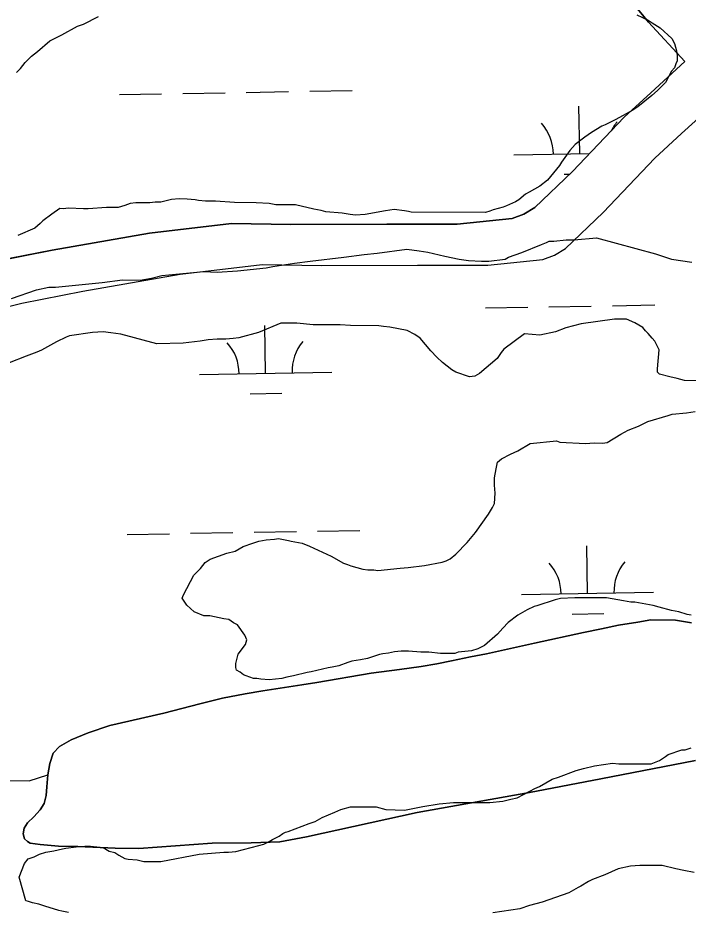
# Model space of a CAD drawing. Extents: x 3903937 to 3942190, y 260677 to 286651.
# Drawn here: x 3912756 to 3913262, y 270067 to 270743 of the extents above; entities that cross this region are included whole.
import ezdxf

# ---------------------------------------------------------------- set-up
doc = ezdxf.new("R2010")
doc.units = 0
for name, color, linetype in [('V-GRID-MAJR', 7, 'Continuous'), ('V-SITE-VEGE', 7, 'Continuous'), ('V-TOPO-SHOR', 7, 'Continuous'), ('V-WETL-SWMP', 7, 'Continuous')]:
    doc.layers.add(name, color=color, linetype=linetype)

msp = doc.modelspace()

# ---------------------------------------------------------------- linework, layer by layer
at = {"layer": 'V-GRID-MAJR'}
msp.add_spline([(3913520.41, 266109.77), (3913415.55, 272167.8), (3913310.65, 278227.75), (3913205.75, 284287.69), (3913205.72, 284289.62)], degree=3, dxfattribs=at)
at = {"layer": 'V-SITE-VEGE'}
for points in [[(3912754.54, 270701.52), (3912757.63, 270704.57), (3912761.23, 270709.16), (3912765.85, 270713.75), (3912770.48, 270717.32), (3912779.72, 270725.47), (3912788.96, 270730.04), (3912800.75, 270736.64), (3912805.37, 270738.16), (3912816.65, 270743.74)], [(3913223.55, 270745.14), (3913232.23, 270741.01), (3913235.3, 270738.95), (3913241.42, 270735.34), (3913250.09, 270727.11), (3913252.12, 270723.52), (3913253.64, 270717.89), (3913254.13, 270714.3), (3913254.12, 270710.21), (3913253.08, 270708.16), (3913252.05, 270705.1), (3913249.99, 270702.55), (3913245.35, 270693.86), (3913239.18, 270687.75), (3913235.07, 270684.18), (3913224.29, 270675.53), (3913220.7, 270672.98), (3913207.87, 270665.87), (3913199.67, 270661.81), (3913197.1, 270660.79), (3913189.4, 270656.22), (3913184.27, 270652.66), (3913177.08, 270647.06), (3913172.97, 270642.47), (3913166.79, 270633.79), (3913165.25, 270631.24), (3913155.99, 270620.02), (3913150.34, 270615.44), (3913142.13, 270610.86), (3913139.56, 270609.34), (3913134.43, 270605.26), (3913131.87, 270603.74), (3913125.2, 270600.7), (3913122.64, 270599.68), (3913114.95, 270597.67), (3913112.39, 270596.65)], [(3913112.39, 270596.65), (3913109.31, 270595.64), (3913053.01, 270595.88), (3913050.97, 270596.4), (3913047.9, 270596.92), (3913040.23, 270597.97), (3913033.57, 270596.98), (3913018.2, 270593.97), (3913011.03, 270593.49), (3913006.94, 270594.02), (3913000.8, 270595.07), (3912988.52, 270596.14), (3912984.95, 270597.18), (3912979.32, 270598.23), (3912965.52, 270601.35), (3912950.67, 270601.41), (3912945.56, 270602.46), (3912935.83, 270603.01), (3912919.46, 270603.08), (3912905.13, 270604.16), (3912897.46, 270604.19), (3912892.34, 270604.72), (3912889.78, 270605.25), (3912883.64, 270605.79), (3912877.5, 270605.81), (3912871.87, 270605.32), (3912863.67, 270603.31), (3912859.58, 270603.32), (3912855.48, 270602.83), (3912844.73, 270602.87), (3912840.63, 270602.38), (3912836.53, 270600.86), (3912831.41, 270599.35), (3912822.71, 270599.38), (3912808.89, 270598.41), (3912805.3, 270598.43), (3912794.04, 270598.99), (3912789.95, 270598.49), (3912787.39, 270598.51), (3912781.23, 270594.43), (3912774.56, 270589.35), (3912772.5, 270587.3), (3912768.39, 270583.74), (3912755.57, 270578.16)], [(3912769.73, 270537.16), (3912778.95, 270539.17), (3912784.07, 270539.15), (3912819.4, 270542.59), (3912834.77, 270544.57), (3912848.07, 270544.51), (3912856.78, 270546.01), (3912864.47, 270548.03), (3912896.21, 270550.97), (3912906.44, 270550.41), (3912921.8, 270551.38), (3912943.31, 270553.84), (3912948.43, 270554.85), (3912964.82, 270557.34), (3912976.6, 270558.83), (3913002.2, 270561.79), (3913017.56, 270563.78), (3913027.29, 270564.76), (3913049.83, 270567.74), (3913059.04, 270566.67), (3913065.68, 270565.62), (3913078.46, 270562.5), (3913089.21, 270560.41), (3913096.37, 270559.36), (3913106.09, 270558.8), (3913111.72, 270558.78), (3913124.01, 270560.27), (3913126.57, 270561.79), (3913136.83, 270565.33), (3913151.69, 270571.41), (3913155.29, 270572.93), (3913157.33, 270573.95), (3913160.92, 270573.93), (3913170.13, 270574.92), (3913176.27, 270574.9), (3913193.17, 270576.36), (3913237.65, 270564.41), (3913249.92, 270560.26), (3913265.26, 270558.15)], [(3912750.77, 270530.58), (3912769.73, 270537.16)], [(3913277.69, 270468.02), (3913259.77, 270468.61), (3913254.15, 270470.16), (3913248.53, 270471.21), (3913240.86, 270473.29), (3913239.33, 270474.83), (3913239.34, 270477.39), (3913240.42, 270491.72), (3913237.38, 270498.38), (3913235.34, 270500.44), (3913232.28, 270504.03), (3913230.24, 270506.09), (3913228.21, 270508.65), (3913222.08, 270512.26), (3913215.95, 270514.85), (3913206.74, 270514.89), (3913181.64, 270511.41), (3913169.86, 270508.39), (3913162.17, 270505.35), (3913150.39, 270502.84), (3913138.62, 270503.91), (3913123.22, 270492.2), (3913121.16, 270489.65), (3913118.07, 270485.05), (3913104.71, 270473.85), (3913101.12, 270471.82), (3913097.03, 270471.32), (3913086.81, 270474.95), (3913083.74, 270476.49), (3913076.6, 270482.15), (3913072.52, 270486.27), (3913067.94, 270490.89), (3913059.79, 270500.65), (3913055.7, 270503.22), (3913050.08, 270506.32), (3913036.79, 270508.93), (3913032.19, 270509.46), (3913028.6, 270509.99), (3913007.11, 270510.08), (3912999.43, 270510.62), (3912978.96, 270510.71), (3912966.68, 270511.78), (3912954.4, 270511.83), (3912937.48, 270504.73), (3912922.62, 270500.7), (3912918.52, 270500.21)], [(3912918.52, 270500.21), (3912912.89, 270499.72), (3912906.24, 270499.74), (3912899.58, 270499.26), (3912893.44, 270498.26), (3912880.63, 270496.78), (3912860.67, 270496.35), (3912833.58, 270503.63), (3912825.9, 270504.68), (3912820.27, 270505.22), (3912812.08, 270504.74), (3912794.67, 270502.25), (3912792.11, 270501.24), (3912784.93, 270497.68), (3912773.64, 270491.59), (3912770.05, 270490.07), (3912761.85, 270487.03), (3912749.03, 270481.97)], [(3913121.34, 270409.29), (3913128.01, 270412.85), (3913133.65, 270415.38), (3913142.89, 270420.97), (3913162.85, 270422.94), (3913165.41, 270421.9), (3913184.85, 270420.8), (3913191.51, 270421.29), (3913197.65, 270421.26), (3913201.24, 270421.76), (3913211.49, 270427.86), (3913217.14, 270430.91), (3913224.83, 270433.94), (3913232.01, 270437.5), (3913247.38, 270442.04), (3913250.46, 270443.05), (3913261.21, 270444.03), (3913267.87, 270445.03)], [(3913165.95, 270303.67), (3913161.85, 270302.66), (3913148.01, 270298.12), (3913145.96, 270297.61), (3913140.83, 270295.08), (3913133.65, 270291.01), (3913126.46, 270285.41), (3913122.35, 270281.33), (3913118.23, 270276.74), (3913108.48, 270268.08), (3913103.35, 270265.54), (3913098.73, 270264.03), (3913088.49, 270263.05), (3913085.93, 270262.03), (3913075.18, 270262.08), (3913066.48, 270263.14), (3913060.34, 270263.16), (3913051.13, 270263.71), (3913045.5, 270263.73), (3913040.38, 270263.24), (3913035.77, 270262.24), (3913031.68, 270261.74), (3913029.12, 270261.24), (3913019.89, 270258.21), (3913014.77, 270257.21), (3913008.11, 270256.21), (3913005.04, 270255.2), (3912998.37, 270252.67), (3912993.25, 270251.67), (3912990.18, 270251.17), (3912977.37, 270248.15), (3912974.29, 270247.65), (3912964.05, 270245.13), (3912958.92, 270244.13), (3912955.34, 270243.12), (3912945.61, 270242.14), (3912939.47, 270242.67), (3912936.4, 270243.2), (3912933.84, 270243.21), (3912928.22, 270245.28), (3912926.18, 270245.8), (3912923.62, 270247.86), (3912921.07, 270249.4), (3912920.57, 270251.45), (3912920.58, 270254.53), (3912922.14, 270261.68), (3912927.81, 270268.83), (3912928.84, 270272.4), (3912927.32, 270275.99), (3912921.73, 270283.69), (3912918.66, 270285.24), (3912915.09, 270287.82), (3912911.51, 270288.34), (3912900.77, 270290.43), (3912896.16, 270290.45), (3912889.01, 270293.55), (3912883.4, 270298.69), (3912879.84, 270303.83), (3912880.87, 270306.38), (3912888.61, 270321.19), (3912893.75, 270326.29), (3912897.35, 270330.88), (3912900.95, 270333.42), (3912913.76, 270337.98), (3912919.91, 270339.49), (3912926.06, 270343.05), (3912933.24, 270345.58), (3912937.85, 270347.09), (3912943.49, 270348.09), (3912949.63, 270348.58), (3912952.71, 270349.08), (3912960.37, 270347.51), (3912962.42, 270346.99), (3912970.6, 270345.42), (3912976.22, 270343.35), (3912992.57, 270335.61), (3913001.76, 270330.45), (3913004.83, 270329.41), (3913007.38, 270328.38), (3913016.59, 270325.78), (3913020.17, 270325.26), (3913024.77, 270325.24), (3913027.84, 270324.71), (3913044.74, 270326.69), (3913050.88, 270327.18), (3913063.17, 270328.66), (3913076.49, 270331.17), (3913079.57, 270332.17), (3913082.64, 270333.7), (3913086.75, 270337.27), (3913095.49, 270345.93), (3913101.66, 270353.59), (3913111.44, 270367.37), (3913114.54, 270372.47), (3913116.08, 270375.53), (3913116.63, 270383.21), (3913116.14, 270389.35), (3913116.16, 270394.98), (3913117.21, 270401.63), (3913118.26, 270406.74), (3913121.34, 270409.29)], [(3913264.67, 270290.98), (3913261.61, 270291.51), (3913255.47, 270293.58), (3913249.85, 270294.62), (3913240.65, 270297.22), (3913236.04, 270298.27), (3913222.23, 270300.88), (3913219.16, 270300.9), (3913213.54, 270301.94), (3913200.75, 270304.04), (3913176.7, 270304.14), (3913165.95, 270303.67)], [(3912761.69, 270075.02), (3912756.65, 270092.95), (3912760.78, 270103.17), (3912763.36, 270106.74), (3912767.97, 270108.26), (3912772.07, 270110.29), (3912776.69, 270111.81), (3912782.83, 270112.81), (3912789.49, 270114.31), (3912792.05, 270114.81), (3912799.73, 270115.81), (3912806.39, 270116.29), (3912810.48, 270116.28), (3912820.2, 270115.21), (3912824.8, 270112.63), (3912828.89, 270111.59), (3912831.95, 270109.53), (3912836.55, 270106.95), (3912839.1, 270106.43), (3912845.76, 270105.89), (3912850.87, 270104.85), (3912863.67, 270104.8), (3912892.86, 270110.3), (3912911.29, 270111.77), (3912914.88, 270111.75), (3912920.51, 270112.24), (3912937.93, 270116.77), (3912941.51, 270117.78), (3912945.62, 270119.81), (3912948.18, 270121.34), (3912953.31, 270123.88), (3912955.88, 270125.91), (3912957.93, 270126.93), (3912959.98, 270127.43), (3912975.87, 270133.51), (3912980.48, 270135.02), (3912985.62, 270138.08), (3912995.35, 270142.13), (3912999.97, 270144.16), (3913007.15, 270146.17), (3913026.59, 270146.09), (3913033.75, 270144.02), (3913048.08, 270143.45), (3913061.91, 270146.46), (3913074.2, 270148.46), (3913084.95, 270149.43), (3913112.59, 270149.32), (3913122.32, 270150.31), (3913128.47, 270151.82), (3913133.08, 270152.82), (3913142.83, 270157.9), (3913146.42, 270159.93), (3913150.01, 270161.45), (3913159.75, 270167.04), (3913164.37, 270168.56), (3913177.69, 270173.62), (3913183.33, 270175.13), (3913191.53, 270177.15), (3913205.35, 270179.14), (3913209.96, 270178.61), (3913234.53, 270178.51), (3913240.68, 270181.04), (3913245.3, 270184.09), (3913247.35, 270185.62), (3913257.6, 270189.16), (3913260.16, 270189.15), (3913264.77, 270190.67)], [(3913266.95, 270096.48), (3913259.27, 270098.05), (3913253.14, 270099.1), (3913242.91, 270101.7), (3913226.02, 270101.77), (3913218.85, 270101.29), (3913209.63, 270099.28), (3913199.38, 270094.71), (3913190.15, 270091.17), (3913187.07, 270089.65), (3913181.43, 270086.09), (3913179.38, 270085.07), (3913172.2, 270081), (3913152.2, 270073.92), (3913142.47, 270071.4), (3913135.29, 270068.87), (3913114.81, 270065.89)], [(3912793.9, 270066.18), (3912788.79, 270067.23), (3912786.74, 270067.75), (3912776, 270070.86), (3912771.4, 270072.42), (3912766.8, 270073.46), (3912763.74, 270074.5), (3912761.69, 270075.02)]]:
    msp.add_lwpolyline(points, dxfattribs=at)
at = {"layer": 'V-TOPO-SHOR'}
for p, q in [((3913234.17, 270686.2), (3913259.96, 270709.92)), ((3913257.36, 270655.25), (3913286.59, 270681.96))]:
    msp.add_line(p, q, dxfattribs=at)
for points in [[(3913259.96, 270709.92), (3913232.36, 270739.52), (3913212.36, 270764.26)], [(3912735.51, 270558.09), (3912781.58, 270567.13), (3912855.15, 270579.92), (3912917.18, 270587.3), (3912962.12, 270586.42), (3913034.65, 270586.72), (3913087.92, 270586.8), (3913129.51, 270590.99), (3913138.15, 270594.23), (3913146.51, 270599.36), (3913175, 270626.62), (3913214.05, 270667.63), (3913234.17, 270686.2)], [(3912732.48, 270520.5), (3912758.7, 270527.14), (3912804.77, 270536.18), (3912878.34, 270548.97), (3912940.37, 270556.35), (3912985.31, 270555.47), (3913057.83, 270555.77), (3913111.11, 270555.85), (3913152.7, 270560.04), (3913161.34, 270563.28), (3913169.7, 270568.41), (3913198.18, 270595.67), (3913237.24, 270636.68), (3913257.36, 270655.25)], [(3912829.2, 270114.78), (3912801.1, 270116.19), (3912786.29, 270116.45), (3912772.59, 270117.69), (3912765.04, 270118.62), (3912762.96, 270119.82), (3912760.79, 270122.01), (3912759.61, 270125.79), (3912760.52, 270130.06), (3912762.92, 270134.03), (3912767.61, 270138.58), (3912772.5, 270143.72), (3912775.5, 270148.68), (3912777.02, 270154.73), (3912777.64, 270161.09), (3912778.27, 270170.22), (3912779.8, 270178.86), (3912782.31, 270186.6), (3912787.2, 270191.84), (3912796.06, 270196.77), (3912808.7, 270202.18), (3912825.21, 270207.48), (3912866.08, 270216.95), (3912893.33, 270224.09), (3912910.34, 270228.29), (3912927.44, 270231.5), (3912940.76, 270233.83), (3912954.08, 270235.86), (3912970.28, 270238.38), (3912981.61, 270240.11), (3913022.77, 270247.3), (3913044.14, 270249.89), (3913060.54, 270252.21), (3913072.47, 270254.15), (3913083.6, 270256.48), (3913097.82, 270259.6), (3913109.95, 270261.84), (3913146.25, 270269.84), (3913183.33, 270278.03), (3913196.85, 270280.76), (3913209.88, 270283.38), (3913224.49, 270285.81), (3913234.14, 270287.46), (3913252.81, 270287.38), (3913264.92, 270285.24)], [(3913267.99, 270181.06), (3913196.41, 270167.35), (3913142.42, 270157.04), (3913057.52, 270141.79), (3912973.9, 270123.36), (3912953.72, 270119.67), (3912931.96, 270118.87), (3912902.55, 270118.49), (3912847.2, 270114.65), (3912829.2, 270114.78)], [(3912563.85, 270069.39), (3912599.27, 270080.38), (3912625.06, 270091.2), (3912669.67, 270112.39), (3912688.39, 270122.05), (3912703.53, 270130.43), (3912718.39, 270141.01), (3912722.28, 270146.66), (3912724.29, 270150.72), (3912726.5, 270156.18), (3912729.7, 270160.94), (3912732.99, 270163.8), (3912737.77, 270165.57), (3912744.82, 270166.04), (3912764.2, 270165.86), (3912778.27, 270170.22)]]:
    msp.add_lwpolyline(points, dxfattribs=at)
at = {"layer": 'V-WETL-SWMP'}
for p, q in [((3913212.36, 270764.26), (3913232.36, 270739.52)), ((3913232.36, 270739.52), (3913259.96, 270709.92)), ((3913259.96, 270709.92), (3913234.17, 270686.2)), ((3912880.37, 270685.58), (3912912.37, 270686.14)), ((3912928.37, 270686.43), (3912960.36, 270686.99)), ((3912976.36, 270687.27), (3913008.35, 270687.83)), ((3913234.17, 270686.2), (3913214.06, 270667.63)), ((3912832.38, 270684.74), (3912864.38, 270685.3)), ((3913257.36, 270655.25), (3913286.59, 270681.96)), ((3913180.54, 270640.11), (3913179.9, 270676.11)), ((3913214.06, 270667.63), (3913175, 270626.62)), ((3913237.24, 270636.68), (3913257.36, 270655.25)), ((3913130.54, 270639.23), (3913187.97, 270640.24)), ((3913198.18, 270595.67), (3913237.24, 270636.68)), ((3913175, 270626.62), (3913146.51, 270599.36)), ((3913168.81, 270624.47), (3913172.82, 270624.54)), ((3913146.51, 270599.36), (3913138.15, 270594.23)), ((3913129.51, 270590.99), (3913087.92, 270586.8)), ((3913138.15, 270594.23), (3913129.51, 270590.99)), ((3913169.7, 270568.41), (3913198.18, 270595.67)), ((3912917.18, 270587.3), (3912855.15, 270579.92)), ((3912962.12, 270586.42), (3912917.18, 270587.3)), ((3913034.65, 270586.72), (3912962.12, 270586.42)), ((3913087.92, 270586.8), (3913034.65, 270586.72)), ((3912855.15, 270579.92), (3912781.58, 270567.13)), ((3912781.58, 270567.13), (3912735.51, 270558.09)), ((3913161.34, 270563.28), (3913169.7, 270568.41)), ((3913111.11, 270555.85), (3913152.7, 270560.04)), ((3913152.7, 270560.04), (3913161.34, 270563.28)), ((3912878.33, 270548.97), (3912940.37, 270556.35)), ((3912940.37, 270556.35), (3912985.31, 270555.47)), ((3912985.31, 270555.47), (3913057.83, 270555.77)), ((3913057.83, 270555.77), (3913111.11, 270555.85)), ((3912804.77, 270536.18), (3912878.33, 270548.97)), ((3912758.7, 270527.14), (3912804.77, 270536.18)), ((3912732.48, 270520.5), (3912758.7, 270527.14)), ((3913109.17, 270523.41), (3913141.17, 270523.97)), ((3913157.16, 270524.25), (3913189.16, 270524.82)), ((3913205.16, 270525.1), (3913237.15, 270525.66)), ((3912942.95, 270474.04), (3912942.32, 270510.04)), ((3912892.96, 270473.16), (3912992.94, 270474.92)), ((3912931.22, 270458.41), (3912955.22, 270458.83)), ((3912982.21, 270354.65), (3913014.21, 270355.21)), ((3912838.24, 270352.11), (3912870.23, 270352.68)), ((3912886.23, 270352.96), (3912918.22, 270353.52)), ((3912934.22, 270353.8), (3912966.22, 270354.36)), ((3913186.39, 270307.49), (3913185.76, 270343.48)), ((3913136.4, 270306.61), (3913236.38, 270308.37)), ((3913174.66, 270291.85), (3913198.66, 270292.27)), ((3913234.13, 270287.46), (3913224.49, 270285.81)), ((3913252.81, 270287.38), (3913234.13, 270287.46)), ((3913264.92, 270285.24), (3913252.81, 270287.38)), ((3913196.85, 270280.76), (3913183.33, 270278.03)), ((3913209.88, 270283.38), (3913196.85, 270280.76)), ((3913224.49, 270285.81), (3913209.88, 270283.38)), ((3913183.33, 270278.03), (3913146.24, 270269.84)), ((3913146.24, 270269.84), (3913109.95, 270261.84)), ((3913109.95, 270261.84), (3913097.82, 270259.61)), ((3913072.47, 270254.15), (3913060.54, 270252.21)), ((3913083.6, 270256.48), (3913072.47, 270254.15)), ((3913097.82, 270259.61), (3913083.6, 270256.48)), ((3913022.77, 270247.3), (3912981.61, 270240.12)), ((3913044.14, 270249.89), (3913022.77, 270247.3)), ((3913060.54, 270252.21), (3913044.14, 270249.89)), ((3912981.61, 270240.12), (3912970.28, 270238.38)), ((3912940.76, 270233.83), (3912927.44, 270231.5)), ((3912954.08, 270235.86), (3912940.76, 270233.83)), ((3912970.28, 270238.38), (3912954.08, 270235.86)), ((3912910.34, 270228.29), (3912893.33, 270224.09)), ((3912927.44, 270231.5), (3912910.34, 270228.29)), ((3912893.33, 270224.09), (3912866.08, 270216.95)), ((3912866.08, 270216.95), (3912825.21, 270207.48)), ((3912825.21, 270207.48), (3912808.7, 270202.18)), ((3912808.7, 270202.18), (3912796.06, 270196.77)), ((3912796.06, 270196.77), (3912787.2, 270191.84)), ((3912782.31, 270186.6), (3912779.8, 270178.86)), ((3912787.2, 270191.84), (3912782.31, 270186.6)), ((3912779.8, 270178.86), (3912778.27, 270170.22)), ((3913196.41, 270167.35), (3913267.99, 270181.06)), ((3912778.27, 270170.22), (3912777.64, 270161.09)), ((3913142.42, 270157.04), (3913196.41, 270167.35)), ((3912777.64, 270161.09), (3912777.02, 270154.73)), ((3912777.02, 270154.73), (3912775.5, 270148.68)), ((3913057.52, 270141.79), (3913142.42, 270157.04)), ((3912775.5, 270148.68), (3912772.5, 270143.72)), ((3912767.61, 270138.58), (3912762.92, 270134.03)), ((3912772.5, 270143.72), (3912767.61, 270138.58)), ((3912973.9, 270123.36), (3913057.52, 270141.79)), ((3912762.92, 270134.03), (3912760.52, 270130.06)), ((3912760.52, 270130.06), (3912759.61, 270125.79)), ((3912759.61, 270125.79), (3912760.79, 270122.01)), ((3912760.79, 270122.01), (3912762.96, 270119.82)), ((3912762.96, 270119.82), (3912765.04, 270118.62)), ((3912765.04, 270118.62), (3912772.59, 270117.69)), ((3912847.2, 270114.65), (3912902.55, 270118.49)), ((3912902.55, 270118.49), (3912931.96, 270118.87)), ((3912931.96, 270118.87), (3912953.72, 270119.67)), ((3912953.72, 270119.67), (3912973.9, 270123.36)), ((3912772.59, 270117.69), (3912786.29, 270116.45)), ((3912786.29, 270116.45), (3912801.1, 270116.19)), ((3912801.1, 270116.19), (3912829.2, 270114.78)), ((3912829.2, 270114.78), (3912847.2, 270114.65))]:
    msp.add_line(p, q, dxfattribs=at)
for centre, start, end in [((3913125.29, 270639.62), 0.23658, 41.78024), ((3913235.76, 270641.56), 140.23658, 153.42955), ((3912887.71, 270473.55), 0.23658, 41.78024), ((3912998.18, 270475.49), 140.23658, 181.78024), ((3913131.15, 270306.99), 0.23658, 41.78024), ((3913241.62, 270308.94), 140.23658, 181.78024)]:
    msp.add_arc(centre, 35.25, start, end, dxfattribs=at)

doc.saveas('drawing.dxf')
